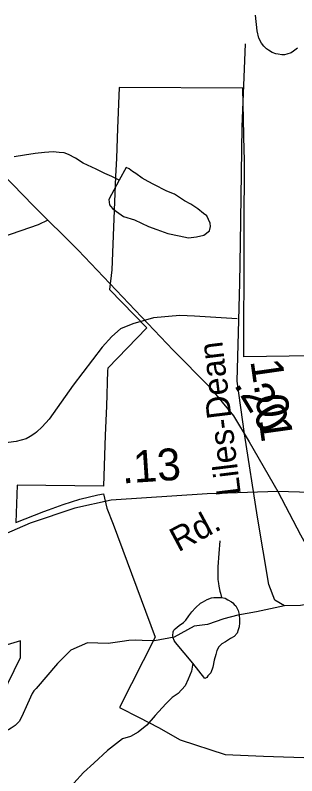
# Model space of a CAD drawing. Extents: x 2169602 to 2449496, y 721995 to 810662.
# Drawn here: x 2423349 to 2424451, y 807681 to 810662 of the extents above; entities that cross this region are included whole.
import ezdxf

# ---------------------------------------------------------------- set-up
doc = ezdxf.new("R2010")
doc.units = 0
doc.layers.add('Default', color=7, linetype='Continuous')

msp = doc.modelspace()

# ---------------------------------------------------------------- linework, layer by layer
at = {"layer": 'Default'}
msp.add_line((2424217.3, 809471.1), (2424050.3, 809481.8), dxfattribs=at)
for points in [[(2422466.6, 810661.8), (2422485.1, 810651.2), (2422822.6, 810449.1), (2422922, 810384.2), (2423010.9, 810323.5), (2423135.4, 810208.3), (2423420.6, 809914), (2423595.3, 809740.2), (2423967.3, 809348.6), (2424107.5, 809206.2), (2424203.3, 809091), (2424264, 808989.4), (2424377, 808794.7)], [(2424454.2, 810533.1), (2424438.6, 810520.9), (2424428.2, 810514.8), (2424412.4, 810508.6), (2424402.3, 810506.5), (2424392.5, 810506.3), (2424378.3, 810508.5), (2424368.5, 810510.4), (2424354.1, 810516.2), (2424340.6, 810524.3), (2424332.2, 810530.1), (2424322.4, 810540.1), (2424312.1, 810552.2), (2424302.3, 810571.9), (2424295.9, 810600.1), (2424289.6, 810661.8)], [(2424227.4, 809612.2), (2424230.6, 809768.1), (2424236.9, 810224.7), (2424249.6, 810549)], [(2424509.4, 809326.8), (2424243.7, 809322.5), (2424244.9, 809764), (2424245.2, 809811.1), (2424245.9, 810099.8), (2424245.2, 810129.8), (2424239.9, 810375.4), (2423756.4, 810378.1), (2423749.7, 810217.6), (2423744.9, 810102.1), (2423741.9, 810029), (2423730.9, 809764), (2423726.9, 809664.2), (2423718.2, 809587.3), (2423864.7, 809435.9), (2423710.9, 809277.8), (2423710.7, 809268.3), (2423705.7, 809128.9), (2423701.4, 809015.9), (2423694.2, 808815.9), (2423356.7, 808819.4), (2423351.2, 808673.5), (2423460.4, 808716.6), (2423478.9, 808723.4), (2423536.4, 808744.3), (2423601.4, 808764.4), (2423672.2, 808781.6), (2423694.2, 808785.1), (2423707.4, 808730.2), (2423731.9, 808666.8), (2423896.2, 808223.4), (2423757.2, 807948.4), (2423834.2, 807909.3), (2423909.9, 807869.6), (2423994.7, 807821.9), (2424171.2, 807764.4), (2424320.4, 807757.8), (2424516.9, 807751)], [(2424509.4, 809326.8), (2424243.7, 809322.5), (2424244.9, 809764), (2424245.2, 809811.1), (2424245.9, 810099.8), (2424245.2, 810129.8), (2424239.9, 810375.4), (2423756.4, 810378.1), (2423749.7, 810217.6), (2423744.9, 810102.1), (2423741.9, 810029), (2423730.9, 809764), (2423726.9, 809664.2), (2423718.2, 809587.3), (2423864.7, 809435.9), (2423710.9, 809277.8), (2423710.7, 809268.3), (2423705.7, 809128.9), (2423701.4, 809015.9), (2423694.2, 808815.9), (2423356.7, 808819.4), (2423351.2, 808673.5), (2423460.4, 808716.6), (2423478.9, 808723.4), (2423536.4, 808744.3), (2423601.4, 808764.4), (2423672.2, 808781.6), (2423694.2, 808785.1), (2423707.4, 808730.2), (2423731.9, 808666.8), (2423896.2, 808223.4), (2423757.2, 807948.4), (2423834.2, 807909.3), (2423909.9, 807869.6), (2423994.7, 807821.9), (2424171.2, 807764.4), (2424320.4, 807757.8), (2424516.9, 807751)], [(2423755.9, 810015), (2423727.6, 810029), (2423699.3, 810040.9), (2423665.5, 810058.7), (2423615.5, 810082.5), (2423585.1, 810102), (2423557.2, 810116), (2423541.2, 810122.1), (2423521.1, 810123.9), (2423497.4, 810125.9), (2423463.3, 810123.7), (2423427.4, 810119.4), (2423385, 810113.2), (2423345.4, 810106.6)], [(2423755.9, 810015), (2423715.9, 809939.1), (2423716.2, 809928.9), (2423718.2, 809918.9), (2423722.3, 809913), (2423730.5, 809903.2), (2423754.7, 809885.3), (2423772.7, 809873.3), (2423816.2, 809859.4), (2423870.6, 809833.8), (2423902.8, 809822), (2423946.8, 809806.4), (2423991.1, 809796.5), (2424027.2, 809788.6), (2424059, 809793.1), (2424086.7, 809799.1), (2424108.8, 809817.2), (2424112.7, 809833.3), (2424112.5, 809847.1), (2424098.6, 809875.2), (2424086.1, 809885.1), (2424064.1, 809903.1), (2424036.4, 809920.7), (2424011.8, 809934.5), (2423972.1, 809960.4), (2423941.7, 809972.3), (2423891.7, 809998.1), (2423869.7, 810009.9), (2423845.7, 810023.7), (2423821.5, 810041.5), (2423807.6, 810049.4), (2423795.5, 810059.3), (2423783.4, 810065.2), (2423755.9, 810015)], [(2423476.9, 809858), (2423439.2, 809839.9), (2423299, 809792.1), (2423290.6, 809788.5), (2423285.7, 809786.8), (2423277.3, 809784.6), (2423273.1, 809784.3), (2423265.7, 809784.6), (2423258.9, 809786.4), (2423253.6, 809789.7), (2423248.7, 809793.4), (2423246.1, 809796), (2423243.8, 809798.9), (2423241.9, 809802.5), (2423217.2, 809866.4), (2423163.4, 809965.6)], [(2424377, 808794.7), (2424100.7, 808785.6), (2423724, 808760.5), (2423581.7, 808729.1), (2423408, 808670.5), (2423232.2, 808595.1), (2423125.5, 808569.9), (2423015.6, 808563.7), (2422555.2, 808605.5), (2422360.6, 808603.4), (2422155.5, 808578.3), (2421449.2, 808461), (2421386.4, 808458.9), (2421348.7, 808482), (2421325.7, 808542.7), (2421281.3, 808807.5), (2421230.5, 809133.3), (2421201.2, 809340.6), (2421207.5, 809531.2), (2421211.5, 809725.1)], [(2427392.8, 808681.8), (2427116.6, 808672.8), (2426739.9, 808647.7), (2426597.6, 808616.3), (2426423.9, 808557.6), (2426248.1, 808482.2), (2426141.3, 808457.1), (2426031.5, 808450.8), (2425571.1, 808492.7), (2425376.4, 808490.6), (2425171.3, 808465.5), (2424465, 808348.2), (2424402.2, 808346.1), (2424364.6, 808369.1), (2424341.6, 808429.9), (2424297.1, 808694.6), (2424246.3, 809020.5), (2424217, 809227.8), (2424223.3, 809418.4), (2424227.4, 809612.2)], [(2424050.3, 809481.8), (2423992.7, 809485.4), (2423889.9, 809475.9), (2423808.7, 809452), (2423760.9, 809432.8), (2423727.4, 809401.8), (2423689.2, 809361.1), (2423576, 809211.7), (2423481.7, 809078.4), (2423454.1, 809048.2), (2423432.3, 809027.9), (2423426.2, 809022.4), (2423408.1, 809010.2), (2423391.6, 809001.5), (2423372.6, 808995.7), (2423352.7, 808990.9), (2423322.9, 808987.5), (2423273.8, 808984.5), (2423212.8, 808983.2), (2423144.5, 808987)], [(2424377, 808794.7), (2424464.9, 808625), (2424621.3, 808342.3), (2424743.7, 808131.8), (2424817.5, 807989.4), (2424983.9, 807686.8), (2425207.3, 807343.3), (2425384.6, 807062.7)], [(2425730.7, 808733.4), (2425475.4, 808741.8), (2425057.4, 808775.3), (2424588.6, 808787.9), (2424377, 808794.7)], [(2424149.3, 808601.7), (2424145.6, 808551.9), (2424142.1, 808499.8), (2424141.9, 808473.8), (2424142.3, 808449.8), (2424144.2, 808433.7), (2424146, 808423.7), (2424150.3, 808404), (2424152.4, 808396), (2424156.1, 808380)], [(2424043.9, 808121.5), (2423975.8, 808202.8), (2423971.5, 808210.7), (2423967.2, 808220.7), (2423965.2, 808228.7), (2423967.4, 808245), (2423969.3, 808250.8), (2423975.4, 808256.8), (2423991, 808269.1), (2424007, 808281.2), (2424017.2, 808291.1), (2424028.7, 808307.2), (2424040.8, 808323.2), (2424054.6, 808339.4), (2424074.7, 808357.5), (2424082.5, 808361.5), (2424100.7, 808371.8), (2424116.7, 808377.9), (2424126.3, 808379.6), (2424142.5, 808380), (2424156.1, 808380)], [(2424156.1, 808380), (2424170.8, 808376.2), (2424180.9, 808370.2), (2424194.8, 808362), (2424200.6, 808358.3), (2424206.3, 808352.1), (2424212.5, 808346.3), (2424221.1, 808328.4), (2424224.8, 808312.4), (2424227, 808292.2), (2424227, 808280.5), (2424225.4, 808264.5), (2424221.1, 808252.2), (2424217.4, 808240.1), (2424205.3, 808226.1), (2424191.1, 808218.1), (2424171.4, 808206.1), (2424157.7, 808198), (2424145.4, 808186.1), (2424137.6, 808171.9), (2424134.1, 808155.8), (2424128, 808134), (2424121.8, 808105.7), (2424114, 808083.8), (2424102.3, 808071.8), (2424098.2, 808065.9), (2424090.5, 808061.8), (2424043.9, 808121.5)], [(2424402.2, 808346.1), (2424293.6, 808323.4), (2424219.8, 808309.6), (2424166, 808295.7), (2424101.4, 808274.2), (2424049.1, 808266.5)], [(2424049.1, 808266.5), (2423970.7, 808223.4), (2423893.8, 808209.6), (2423846.2, 808211.1), (2423818.5, 808212.6), (2423793.9, 808211.1), (2423767.8, 808206.5), (2423712.4, 808198.8), (2423632.4, 808201.9), (2423567.3, 808173.6), (2423514.8, 808121), (2423430.9, 808023), (2423422.3, 808014.2), (2423414.9, 808003.1), (2423396.8, 807963.1), (2423374.8, 807913.2), (2423364.6, 807893.2), (2423354.2, 807883), (2423348.9, 807877.5), (2423333.1, 807866.6), (2423322.4, 807861.2), (2423302.6, 807855.2)], [(2422764.7, 807572.1), (2422939.8, 807532.4), (2423014.7, 807550.6), (2423080.7, 807775.6), (2423154.7, 807898.7), (2423295.8, 807991), (2423369.8, 808143.6), (2423369.8, 808209.2), (2423111.7, 808132.5), (2423053.6, 808058.2), (2423045.6, 807999.3), (2422904.8, 807923.5), (2422896.8, 807848.2), (2422771.7, 807739.2), (2422688.6, 807714.7), (2422689.7, 807639.3), (2422764.7, 807572.1)], [(2424043.9, 808121.5), (2424038.4, 808091.1), (2424026.3, 808059.3), (2424014.2, 808033.1), (2423986.7, 808003.2), (2423962.7, 807986.9), (2423938.7, 807963), (2423897.1, 807916.5), (2423863.5, 807878.6), (2423829.8, 807852.1), (2423799.7, 807834), (2423769.3, 807825.9), (2423710.3, 807779.7), (2423656.4, 807729.4), (2423616.8, 807693.2), (2423578.8, 807651.1), (2423547.1, 807618.6), (2423507.1, 807580.4), (2423455.8, 807530.2), (2423399.6, 807483.9), (2423358.2, 807443.9), (2423314.1, 807409.6)]]:
    msp.add_lwpolyline(points, dxfattribs=at)

# ---------------------------------------------------------------- texts
for s, height, rotation, p in [('Liles-Dean', 95, 96.9208, (2424232.1, 808784)), ('1.01', 125, 278.0433, (2424269, 809306.7)), ('.20', 125, 300.859, (2424202.6, 809214)), ('.13', 125, 3.8168, (2423768.5, 808826.1)), ('Rd.', 95, 28.1658, (2423987, 808556))]:
    msp.add_text(s, height=height, rotation=rotation, dxfattribs=at).set_placement(p)

doc.saveas('drawing.dxf')
